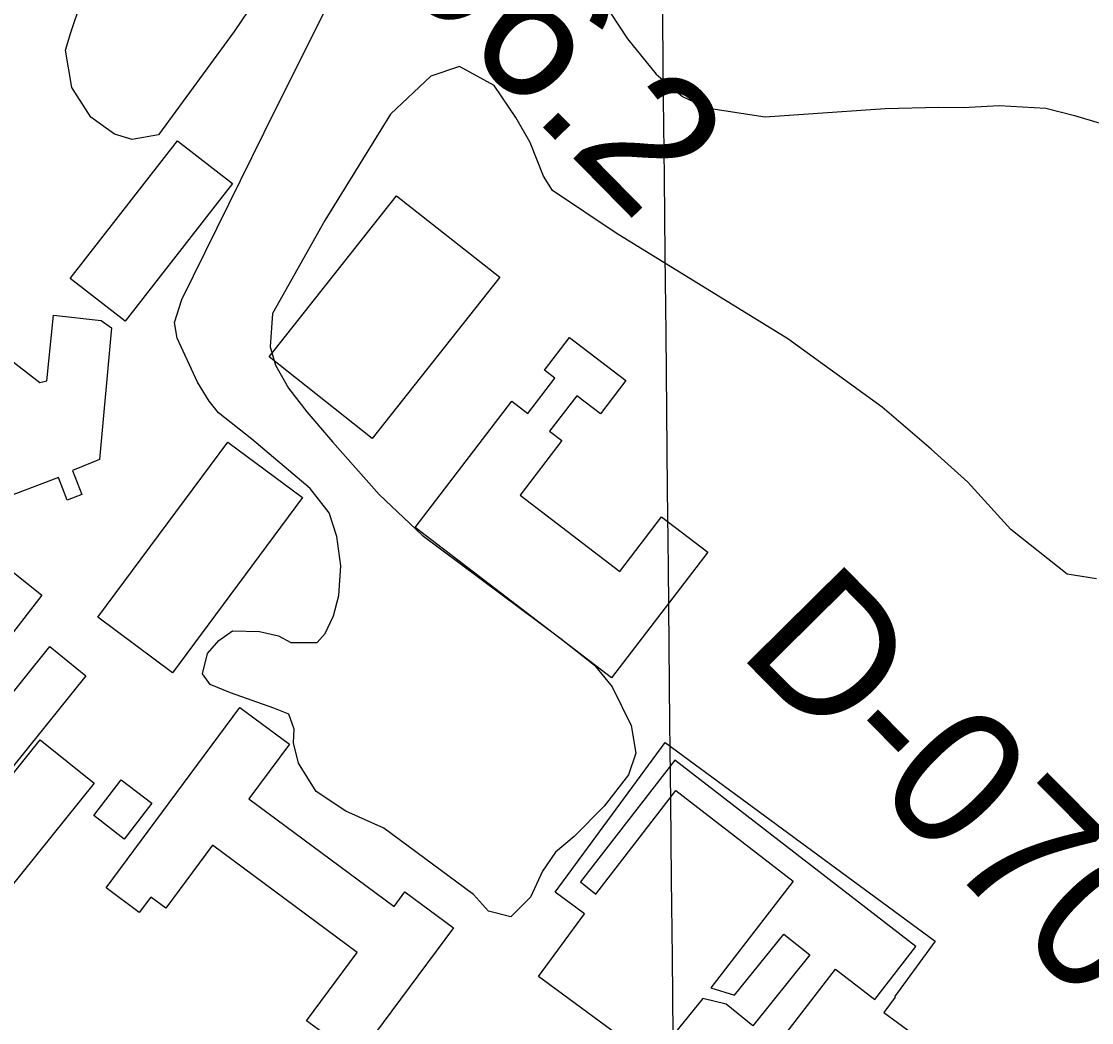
# Model space of a CAD drawing. Extents: x 3625074 to 3663148, y 511451 to 537151.
# Drawn here: x 3649951 to 3650600, y 524558 to 525165 of the extents above; entities that cross this region are included whole.
import ezdxf

# ---------------------------------------------------------------- set-up
doc = ezdxf.new("R2010")
doc.units = 0
for name, color, linetype in [('V-BLDG-OTLN', 7, 'Continuous'), ('V-GRID-MAJR', 7, 'Continuous'), ('V-RIVR-RANG-IDEN', 7, 'Continuous'), ('V-SITE-VEGE', 7, 'Continuous')]:
    doc.layers.add(name, color=color, linetype=linetype)

msp = doc.modelspace()

# ---------------------------------------------------------------- linework, layer by layer
at = {"layer": 'V-BLDG-OTLN'}
for points in [[(3649980.682, 525009.452), (3650045.822, 525092.98), (3650079.102, 525067.023), (3650013.964, 524983.496)], [(3650178.662, 525059.655), (3650241.296, 525010.161), (3650163.961, 524912.301), (3650101.329, 524961.7930000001)], [(3650253.612, 524877.845), (3650314.123, 524831.54), (3650339.52, 524864.732), (3650367.596, 524843.2490000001), (3650309.191, 524766.926), (3650189.907, 524858.199), (3650248.611, 524934.917), (3650258.39, 524927.434), (3650274.8340000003, 524948.917), (3650268.565, 524953.716), (3650283.71, 524973.508), (3650317.832, 524947.3960000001), (3650302.449, 524927.29), (3650288.14, 524938.241), (3650271.594, 524916.618), (3650278.965, 524910.978)], [(3649997.406, 524803.718), (3650076.376, 524910.056), (3650121.619, 524876.457), (3650042.648, 524770.1190000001)], [(3649926.328, 524684.596), (3649962.518, 524729.447), (3649995.2630000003, 524703.024), (3649933.7460000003, 524626.783), (3649891.417, 524660.936), (3649900.2830000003, 524671.9230000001), (3649853.185, 524709.924), (3649901.954, 524770.3640000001), (3649934.464, 524744.134), (3649968.1950000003, 524785.935), (3649990.1350000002, 524768.23), (3649936.1520000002, 524701.324), (3649924.149, 524711.009), (3649920.9390000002, 524707.032), (3649915.1580000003, 524711.6950000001), (3649897.944, 524690.365), (3649906.382, 524683.558), (3649914.754, 524693.935)], [(3650213.156, 524615.155), (3650149.021, 524528.631), (3650127.318, 524544.718), (3650132.944, 524552.304), (3650124.0500000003, 524558.894), (3650154.741, 524600.305), (3650066.9620000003, 524665.372), (3650038.6520000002, 524627.181), (3650029.506, 524633.959), (3650022.537, 524624.557), (3650002.454, 524639.444), (3650083.665, 524749.004), (3650113.724, 524726.719), (3650089.111, 524693.513), (3650177.1890000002, 524628.225), (3650183.6920000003, 524636.995)], [(3650497.04, 524547.184), (3650457.466, 524493.415), (3650433.982, 524510.698), (3650430.142, 524505.48), (3650428.032, 524507.035), (3650408.181, 524480.067), (3650264.786, 524585.602), (3650292.807, 524623.674), (3650274.856, 524636.886), (3650341.758, 524727.789), (3650505.627, 524607.182), (3650480.787, 524573.429), (3650481.264, 524573.076), (3650474.444, 524563.813)], [(3650402.109, 524534.58), (3650445.129, 524590.2), (3650468.88, 524571.829), (3650493.742, 524603.975), (3650347.5130000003, 524717.08), (3650290.272, 524643.073), (3650299.705, 524635.776), (3650348.24, 524698.523), (3650419.414, 524643.4720000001), (3650369.392, 524578.803), (3650383.865, 524574.375), (3650413.608, 524611.45), (3650429.4050000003, 524598.783), (3650394.967, 524555.853), (3650378.753, 524568.858), (3650364.5100000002, 524572.276), (3650338.488, 524540.227), (3650406.557, 524489.768), (3650426.044, 524516.066)], [(3650030.2120000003, 524690.839), (3650013.448, 524669.076), (3649994.909, 524683.355), (3650011.674, 524705.1190000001)]]:
    msp.add_lwpolyline(points, close=True, dxfattribs=at)
for points in [[(3649933.336, 524968.582), (3649962.2660000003, 524946.23), (3649966.518, 524947.287), (3649970.552, 524987.133), (3649999.507, 524983.905), (3650005.612, 524979.381), (3649998.335, 524899.427), (3649982.1210000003, 524892.806), (3649987.682, 524878.187), (3649978.752, 524874.792), (3649973.475, 524888.667), (3649922.688, 524869.352)], [(3649928.66, 524844.791), (3649963.4250000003, 524817.116), (3649945.579, 524794.185)]]:
    msp.add_lwpolyline(points, dxfattribs=at)
at = {"layer": 'V-GRID-MAJR'}
msp.add_spline([(3650422.676, 517072.001), (3650361, 523129.575), (3650299.292, 529190.233), (3650237.5840000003, 535250.906), (3650237.5530000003, 535253.975)], degree=3, dxfattribs=at)
at = {"layer": 'V-SITE-VEGE'}
for points in [[(3650092.81, 525178.068), (3650080.049, 525159.378), (3650034.198, 525096.551), (3650018.275, 525093.789), (3650007.5330000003, 525096.984), (3649993.215, 525107.351), (3649981.699, 525125.277), (3649977.7490000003, 525147.966), (3649980.946, 525158.708), (3649998.923, 525211.62)], [(3650298.109, 525186.399), (3650318.7630000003, 525154.932), (3650336.2490000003, 525133.415), (3650352.1520000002, 525119.8640000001), (3650366.8710000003, 525113.079), (3650402.2830000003, 525107.461), (3650475.1240000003, 525112.54), (3650507.761, 525113.296), (3650522.486, 525113.277), (3650544.379, 525114.443), (3650572.636, 525112.8150000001), (3650590.142, 525108.4130000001), (3650605.657, 525103.617)], [(3650126.258, 524881.911), (3650090.8740000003, 524911.807), (3650070.597, 524927.753), (3650065.035, 524934.9230000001), (3650057.8850000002, 524946.476), (3650045.5810000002, 524973.157), (3650044, 524982.711), (3650048.399, 524996.636), (3650105.46, 525112.38), (3650137.782, 525176.8150000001)], [(3650603.47, 524827.09), (3650585.565, 524829.898), (3650551.3710000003, 524857.007), (3650525.458, 524885.775), (3650503.196, 524905.704), (3650473.377, 524931.214), (3650416.119, 524972.68), (3650311.9250000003, 525036.893), (3650273.353, 525062.813), (3650267.793, 525071.574), (3650259.859, 525091.884), (3650251.122, 525107.019), (3650238.0130000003, 525126.5380000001), (3650216.935, 525138.107), (3650199.414, 525132.16), (3650175.106, 525109.108), (3650135.222, 525044.682), (3650103.312, 524988.206), (3650102.093, 524967.91), (3650105.261, 524956.763), (3650113.204, 524942.822), (3650124.328, 524928.48), (3650139.828, 524910.151), (3650168.045, 524878.276), (3650194.2800000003, 524853.566), (3650277.781, 524791.371), (3650298.853, 524774.626), (3650309.582, 524761.478), (3650321.096, 524737.981), (3650323.859, 524721.264), (3650319.464, 524708.134), (3650304.7120000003, 524689.049), (3650286.38, 524670.764), (3650275.225, 524661.226), (3650267.25, 524649.694), (3650260.066, 524633.785), (3650248.109, 524621.86), (3650234.582, 524625.458), (3650225.44, 524635.422), (3650170.967, 524675.689), (3650147.895, 524686.067), (3650130.001, 524698.029), (3650119.278, 524715.159), (3650116.11, 524727.5), (3650116.517, 524735.858), (3650113.347, 524745.0160000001), (3650104.196, 524748.608), (3650077.941, 524757.7980000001), (3650065.608, 524762.99), (3650060.84, 524769.361), (3650064.039, 524781.696), (3650070.818, 524789.6460000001), (3650079.182, 524795.606), (3650095.501, 524795.186), (3650107.039, 524792.387), (3650114.596, 524788.397), (3650130.515, 524788.375), (3650135.299, 524793.943), (3650140.487, 524804.681), (3650143.686, 524817.0160000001), (3650144.9050000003, 524834.9230000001), (3650142.539, 524852.835), (3650137.782, 524867.169), (3650126.258, 524881.911)]]:
    msp.add_lwpolyline(points, dxfattribs=at)

# ---------------------------------------------------------------- texts
at = {"layer": 'V-RIVR-RANG-IDEN'}
for s, height, rotation, p in [('R-106.2', 82.999998, 314.4940816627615, (3650048.613540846, 525323.8978638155)), ('D-070', 83, 314.6913257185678, (3650384.9029525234, 524782.3594354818))]:
    msp.add_text(s, height=height, rotation=rotation, dxfattribs=at).set_placement(p)

doc.saveas('drawing.dxf')
